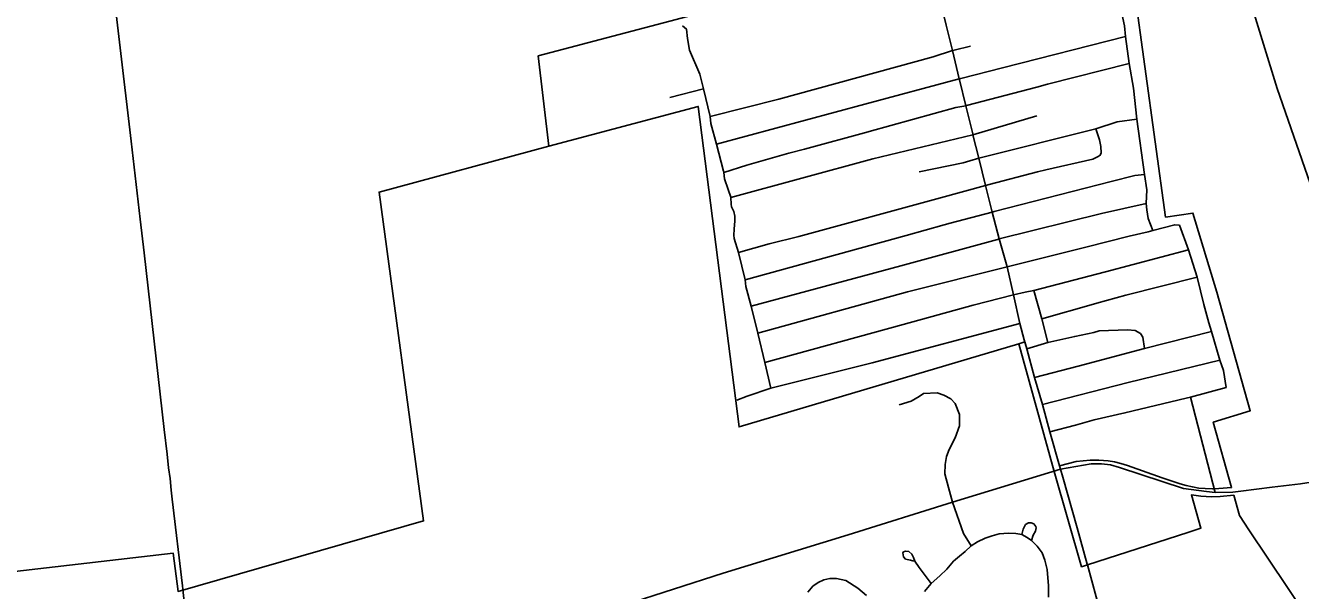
# Model space of a CAD drawing. Extents: x 1597222 to 1925846, y 496284 to 911751.
# Drawn here: x 1785084 to 1793175, y 784444 to 788029 of the extents above; entities that cross this region are included whole.
import ezdxf

# ---------------------------------------------------------------- set-up
doc = ezdxf.new("R2010")
doc.units = 0
for name, color, linetype in [('GM_X_City_Street', 7, 'Continuous'), ('GM_X_Corporation', 7, 'Continuous'), ('GM_X_State_Route', 7, 'Continuous'), ('GM_X_Township', 7, 'Continuous'), ('GM_X_Township_Road', 7, 'Continuous')]:
    doc.layers.add(name, color=color, linetype=linetype)

msp = doc.modelspace()

# ---------------------------------------------------------------- linework, layer by layer
at = {"layer": 'GM_X_City_Street'}
for points in [[(1792238.8, 786727.6), (1792208.2, 786804.7), (1792200.3, 786859.2), (1792196.3, 786900.4), (1792199.2, 786985.8), (1792186.1, 787084.3), (1792137.2, 787434.5), (1792115, 787631.9), (1792086.9, 787787), (1792064, 787958.8), (1792057.7, 788025.6), (1792034.4, 788134.4), (1792012.1, 788299.1), (1792004.5, 788400.2), (1791987.7, 788482.9), (1791960.1, 788652.9), (1791931.9, 788826.6), (1791886.3, 789002.5), (1791844.8, 789173.7), (1791792.5, 789364.8), (1791756.8, 789484.5)], [(1789560.2, 786938.6), (1789543.1, 786987.4), (1789519.6, 787054.9), (1789515, 787097.1), (1789514.1, 787104.5), (1789468.7, 787276.8), (1789432.9, 787407.6), (1789428.7, 787450.4), (1789386.4, 787627.6), (1789363.3, 787719.8), (1789298, 787872.3), (1789285.5, 787945.4), (1789277.7, 788006.1), (1789252.7, 788027)], [(1791283.7, 787760.7), (1792064, 787958.8)], [(1790976.5, 787872.7), (1791080.7, 787896.7)], [(1789428.7, 787450.4), (1789864, 787561.5), (1790843.1, 787829.9), (1790965.8, 787870.2), (1790976.5, 787872.7)], [(1789468.7, 787276.8), (1790409.8, 787529.5), (1791010, 787691.1), (1791018.8, 787693.4), (1791283.7, 787760.7)], [(1791570.7, 787655.7), (1792086.9, 787787)], [(1791055.4, 787520.8), (1791502.9, 787638.5), (1791570.7, 787655.7)], [(1789173.6, 787571), (1789386.4, 787627.6)], [(1790438.1, 787355.8), (1790988.5, 787507.7), (1791051, 787519.6), (1791055.4, 787520.8)], [(1791077, 787170.1), (1791134.7, 787187.2), (1791876.6, 787372.2), (1792011.5, 787418.6), (1792137.2, 787434.5)], [(1791096.4, 787335.2), (1791096.7, 787335.3), (1791501.9, 787456.1)], [(1789560.5, 786937.8), (1790461.8, 787182.4), (1791096.4, 787335.2)], [(1790026.7, 787244.7), (1790430.5, 787353.7), (1790438.1, 787355.8)], [(1791558.9, 787112.1), (1791856.3, 787179.8), (1791891, 787197.1), (1791904.1, 787205.8), (1791909.8, 787220.3), (1791908.4, 787260.8), (1791899.7, 787302.8), (1791876.6, 787372.2)], [(1789515, 787097.1), (1789661.5, 787143.1), (1789927.4, 787217.9), (1790026.7, 787244.7)], [(1790756.2, 787101), (1791033.9, 787157.3), (1791077, 787170.1)], [(1791198.5, 787019), (1791506.3, 787100.2), (1791558.9, 787112.1)], [(1791972.7, 787039), (1792124.3, 787078.1), (1792186.1, 787084.3)], [(1790890.7, 786935.1), (1791176.3, 787013.2), (1791198.5, 787019)], [(1791231.6, 786848.1), (1791972.7, 787039)], [(1789814.6, 785727.2), (1789776.7, 785890.5), (1789731.8, 786076.2), (1789688, 786247.4), (1789655.1, 786372.6), (1789650, 786414.7), (1789607.8, 786587.5), (1789581.8, 786677.6), (1789580, 786699), (1789581.8, 786737.1), (1789586.4, 786789.1), (1789585.5, 786818.9), (1789579, 786848.6), (1789564.2, 786878.4), (1789561.4, 786895.1), (1789560.5, 786937.8), (1789560.2, 786938.6)], [(1789607.8, 786587.5), (1789803.8, 786643.2), (1789992.5, 786689.7), (1790890.7, 786935.1)], [(1790914.5, 786764.5), (1790951.8, 786774.9), (1791219.3, 786844.9), (1791231.6, 786848.1)], [(1791251.7, 786671.2), (1791263.5, 786674.5), (1791912.6, 786835.3), (1792196.3, 786900.4)], [(1789650, 786414.7), (1790671.8, 786697.3), (1790914.5, 786764.5)], [(1792208.9, 786720.5), (1792238.8, 786727.6), (1792376.8, 786765), (1792407.7, 786762)], [(1792703.4, 785732.4), (1792685.6, 785839.5), (1792663.9, 785905.8), (1792611.5, 786086.7), (1792594.2, 786142.9), (1792562.6, 786258.1), (1792519.4, 786432.4), (1792463.7, 786605.8), (1792407.7, 786762)], [(1789688, 786247.4), (1790639.5, 786503.4), (1791251.7, 786671.2)], [(1791711.9, 786597.5), (1791812.3, 786622.6), (1792088.6, 786691.8), (1792208.9, 786720.5)], [(1791314.7, 786497.9), (1791711.9, 786597.5)], [(1791636.4, 786387.2), (1791937.8, 786465.5), (1792463.7, 786605.8)], [(1789731.8, 786076.2), (1790680.8, 786338.7), (1791314, 786497.7), (1791314.7, 786497.9)], [(1791861.1, 786260.9), (1791881.7, 786266.7), (1792067.4, 786318.6), (1792519.4, 786432.4)], [(1790653.3, 786131.6), (1791098.5, 786254), (1791353.4, 786320), (1791428.8, 786336)], [(1791428.8, 786336), (1791483.4, 786347.5), (1791636.4, 786387.2)], [(1791536, 786159.7), (1791533.8, 786168.2), (1791483.4, 786347.5)], [(1791533.8, 786168.2), (1791861.1, 786260.9)], [(1789597.7, 785651.6), (1789663.3, 785677.5), (1789814.6, 785727.2), (1790457.3, 785888.5), (1791393.4, 786137.9)], [(1789776.7, 785890.5), (1790653.3, 786131.6)], [(1791438.6, 785977.7), (1791572.7, 786018.1), (1791743, 786055.8), (1791864.5, 786081), (1791898, 786092.2), (1792076.6, 786097.7), (1792125.5, 786093.6), (1792159, 786075.4), (1792174.4, 786051.6), (1792185.6, 785979)], [(1791572.7, 786018.1), (1791536, 786159.7)], [(1791487, 785795), (1791765.3, 785867.3), (1792185.6, 785979), (1792611.5, 786086.7)], [(1791537, 785624.5), (1792082.4, 785763), (1792663.9, 785905.8)], [(1791085, 784728.5), (1791036.1, 784805.7), (1790967.3, 785004.9), (1790940.8, 785096.7), (1790917.7, 785184.3), (1790920.2, 785243.5), (1790927.9, 785295), (1790946, 785338.8), (1790982.7, 785411.7), (1791011.9, 785487.9), (1791011.9, 785561.1), (1790982.7, 785631.5), (1790956.3, 785660.8), (1790912.4, 785684.2), (1790868.4, 785698.8), (1790783.5, 785693), (1790754.2, 785675.4), (1790704.5, 785646.1), (1790628.3, 785622.7)], [(1792450.3, 785664.4), (1792477.4, 785670.9), (1792703.4, 785732.4)], [(1791585.4, 785450.2), (1791747.7, 785492.8), (1791865.8, 785527), (1792060.9, 785570.4), (1792450.3, 785664.4)], [(1792634.5, 785066.5), (1792477.4, 785670.9)], [(1786110.8, 783497.2), (1786160.6, 783512.9), (1786228.9, 783545.4), (1786321.6, 783619.1), (1786378.1, 783661), (1786427.2, 783697.4), (1786487.3, 783730.3), (1786569.3, 783755.7), (1786938.6, 783864.5), (1787087, 783901.3), (1787342.2, 783978), (1787586.5, 784047.3), (1787860, 784130.6), (1788122.7, 784193.2), (1788314.4, 784188.2), (1788880.9, 784350.9), (1789511.3, 784554.3), (1790303.6, 784798.2), (1790967.3, 785004.9), (1791651.9, 785213)], [(1791651.9, 785213), (1791651.9, 785213), (1791846.1, 785246.9), (1791913.1, 785248.2), (1791969.8, 785240.5), (1792026.5, 785225), (1792433.6, 785090.9), (1792577.8, 785071.6), (1792634.5, 785066.5), (1792746.1, 785068.9), (1792796.6, 785074.6), (1792994.5, 785100.6), (1793175.3, 785120.7), (1793622.7, 785191.4), (1794111.6, 785268.7), (1794207.3, 785281.3), (1794252.4, 785275.9), (1794298.5, 785238.8), (1794363.5, 785172), (1794388.8, 785145.4)], [(1790789, 784437.4), (1790831.4, 784487.7), (1790886.8, 784536.6), (1790930.5, 784580.4), (1790973, 784629.3), (1791011.6, 784662.8), (1791047.7, 784692.4), (1791085, 784728.5), (1791126.1, 784752.9), (1791173.8, 784776.1), (1791217.5, 784791.5), (1791262.6, 784803.1), (1791323.1, 784807), (1791368.3, 784806.7), (1791406.8, 784799.4), (1791439.8, 784780.1), (1791468.3, 784761.8), (1791504, 784726), (1791535, 784683), (1791552.7, 784635.9), (1791567.4, 784578.4), (1791576.8, 784473.8), (1791576.8, 784401.6)], [(1791406.8, 784799.4), (1791415.1, 784832.4), (1791430.7, 784861.8), (1791449, 784872.8), (1791465.5, 784872.8), (1791482, 784866.4), (1791494.8, 784849.8), (1791496.7, 784841.6), (1791493, 784821.4), (1791479.3, 784795.7), (1791468.3, 784761.8)], [(1790831.4, 784487.7), (1790754.2, 784589.4), (1790727.2, 784629.3), (1790719.5, 784653.8), (1790709.2, 784674.4), (1790688.6, 784691.1), (1790668, 784693.7), (1790656.4, 784689.8), (1790651.2, 784682.1), (1790655.1, 784657.6), (1790669.3, 784642.2), (1790700.2, 784635.7), (1790722, 784629.3)], [(1790047.9, 784434.3), (1790079.7, 784470.6), (1790113.6, 784494.4), (1790151.1, 784511.4), (1790187.4, 784519.3), (1790230.4, 784520.5), (1790289.4, 784506.9), (1790365.4, 784458.1), (1790421, 784412.7)], [(1786160.6, 783512.9), (1786142, 783737.9), (1786143.7, 783851.8), (1786105.3, 784233.3), (1786081.4, 784452.9)]]:
    msp.add_lwpolyline(points, dxfattribs=at)
at = {"layer": 'GM_X_Corporation'}
for points in [[(1792122, 788248.2), (1792318.8, 786813.4), (1792492.4, 786838.8), (1792643.4, 786337.2), (1792856.8, 785584.9), (1792621.7, 785511.7), (1792738.1, 785097.2), (1792656.6, 785090.5), (1792634.5, 785089.8), (1792616.1, 785089.2), (1792570, 785090.5), (1792530.2, 785094.3), (1792489.3, 785100.9), (1792450.2, 785109.9), (1792411.8, 785121.2), (1792374.1, 785133.2), (1792298.2, 785159.7), (1792078.1, 785237.7), (1792035.2, 785250.6), (1791994.4, 785260), (1791955.1, 785266.4), (1791895.4, 785271.9), (1791840.6, 785271.8), (1791752.2, 785261.5), (1791646.3, 785234.7), (1791585.4, 785450.2), (1791537, 785624.5), (1791487, 785795), (1791438.6, 785977.6), (1791425.4, 786021.1), (1791386.8, 786010.1), (1789612.1, 785481.6), (1789353, 787515.2), (1788405.7, 787262.9), (1788338.2, 787836.1), (1789485.1, 788139)], [(1782400.8, 784262), (1786021.2, 784680.3), (1786052.5, 784438.6), (1787610.3, 784885.4), (1787327.7, 786971.4), (1788405.7, 787262.9), (1789353, 787515.2), (1789612.1, 785481.6), (1791386.8, 786010.1), (1791611.9, 785199.4), (1791785.8, 784594.5), (1791822.7, 784606.5), (1792459.4, 784811.9), (1792543.8, 784839.1), (1792483.1, 785050.9), (1792543.5, 785042.3), (1792610.3, 785038.7), (1792665.3, 785040.3), (1792751.8, 785048.6), (1792788.2, 784919.2), (1792848.3, 784828.5), (1793467.6, 783905.1)]]:
    msp.add_lwpolyline(points, dxfattribs=at)
at = {"layer": 'GM_X_State_Route'}
for points in [[(1791422.4, 786035.2), (1791393.4, 786137.9), (1791353.4, 786320), (1791314, 786497.7), (1791263.5, 786674.5), (1791219.3, 786844.9), (1791176.3, 787013.2), (1791134.7, 787187.2), (1791096.7, 787335.3), (1791095.3, 787340.7), (1791051, 787519.6), (1791011.5, 787684.8), (1791010, 787691.1), (1790965.8, 787870.2), (1790925.9, 788030.4), (1790885, 788204.3), (1790843.6, 788372.1), (1790802.9, 788538.5), (1790759.9, 788716.4)], [(1791651.9, 785213), (1791646.4, 785234.7), (1791585.4, 785450.2), (1791537, 785624.5), (1791487, 785795), (1791438.6, 785977.7), (1791422.4, 786035.2)], [(1791666.1, 785162.9), (1791651.9, 785213)], [(1791821.3, 784611.5), (1791757.4, 784842.4), (1791666.1, 785162.9)], [(1792525.4, 782252.9), (1792445.3, 782515), (1792386.7, 782706.7), (1792229.1, 783233.1), (1791878.7, 784403.8), (1791822.7, 784606.5), (1791821.3, 784611.5)]]:
    msp.add_lwpolyline(points, dxfattribs=at)
at = {"layer": 'GM_X_Township'}
msp.add_lwpolyline([(1792782.7, 792752.7), (1792702.3, 790313.3), (1792702.4, 789519.4), (1792744.6, 788755.4), (1792845.1, 788222), (1793027.9, 787628.5), (1793570.2, 786064.3), (1793601, 785958), (1793696.8, 785627.1), (1793702.8, 785362.4), (1793622.7, 785191.4), (1793510.1, 784951.2), (1793648.7, 784141), (1793768, 783639.7), (1794156.9, 782686.5), (1794234.9, 782300.4), (1794421.7, 781745.8), (1794530.5, 781464.8), (1794889.4, 781165.8), (1795007.3, 780959.2), (1795116.1, 780658.3), (1795136, 780422.6), (1795094.9, 780091.3)], dxfattribs=at)
at = {"layer": 'GM_X_Township_Road'}
msp.add_lwpolyline([(1786081.4, 784452.9), (1786079.1, 784473.7), (1786015.3, 785023.9), (1786008.5, 785081.3), (1786001.8, 785154), (1785992.2, 785223), (1785983.4, 785308.6), (1785963.6, 785466.2), (1785835.9, 786586.8), (1785811.7, 786799), (1785754.3, 787294.9), (1785610.6, 788517.6), (1785547.6, 789062.7), (1785517.1, 789335), (1785468.5, 789757.6), (1785460.3, 789939), (1785478.8, 789971.9)], dxfattribs=at)

doc.saveas('drawing.dxf')
